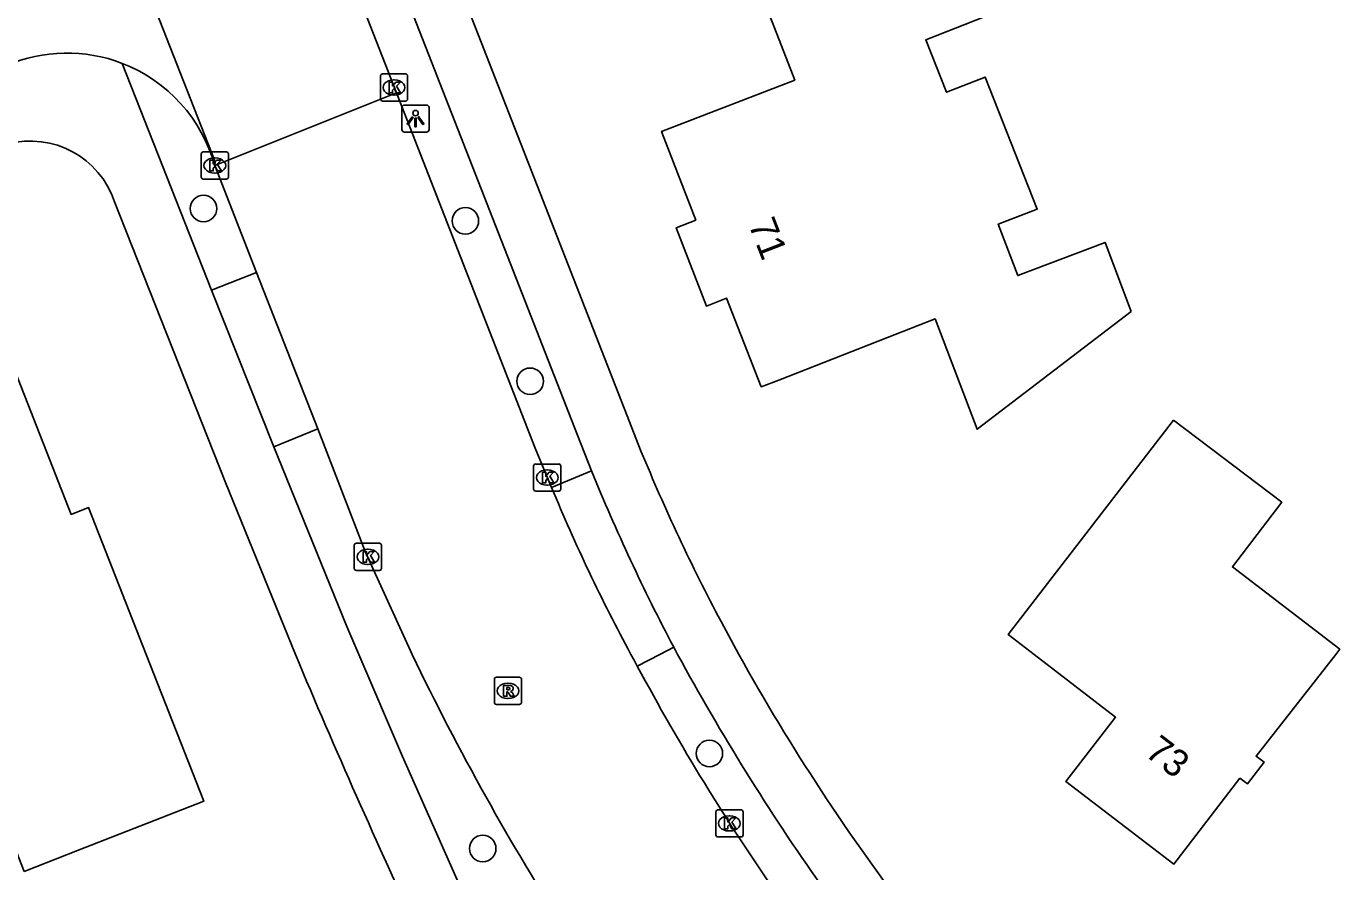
# Model space of a CAD drawing. Extents: x 157321 to 158827, y 386650 to 388532.
# Drawn here: x 158212.56 to 158260.99, y 386991.99 to 387023.16 of the extents above; entities that cross this region are included whole.
import ezdxf

# ---------------------------------------------------------------- set-up
doc = ezdxf.new("R2010")
doc.units = 0
for name, color, linetype in [('IMGEO_Boom', 7, 'Continuous'), ('IMGEO_Kolk', 7, 'Continuous'), ('IMGEO_Lichtpunt', 7, 'Continuous'), ('IMGEO_Pand', 7, 'Continuous'), ('IMGEO_Pand_nummerreeks', 7, 'Continuous'), ('IMGEO_Rijbaan_lokaal_gesloten', 7, 'Continuous'), ('IMGEO_Rioolput', 7, 'Continuous'), ('IMGEO_Voetpad_open', 7, 'Continuous')]:
    doc.layers.add(name, color=color, linetype=linetype)

msp = doc.modelspace()

# ---------------------------------------------------------------- linework, layer by layer
at = {"layer": 'IMGEO_Boom'}
for centre in [(158219.093, 387016.442), (158228.748, 387015.986), (158231.135, 387010.071), (158237.745, 386996.349), (158229.386, 386992.842)]:
    msp.add_circle(centre, 0.489, dxfattribs=at)
at = {"layer": 'IMGEO_Kolk'}
for p, q in [((158225.616, 387020.479), (158225.616, 387021.331)), ((158225.691, 387021.405), (158226.543, 387021.405)), ((158226.617, 387021.331), (158226.617, 387020.479)), ((158226.104, 387021.185), (158226.129, 387021.185)), ((158226.543, 387020.405), (158225.691, 387020.405)), ((158226.127, 387020.625), (158226.102, 387020.625)), ((158219.01, 387017.603), (158219.01, 387018.455)), ((158219.085, 387018.529), (158219.937, 387018.529)), ((158219.498, 387018.309), (158219.523, 387018.309)), ((158220.011, 387018.455), (158220.011, 387017.603)), ((158219.937, 387017.529), (158219.085, 387017.529)), ((158219.521, 387017.749), (158219.496, 387017.749)), ((158231.265, 387006.095), (158231.265, 387006.947)), ((158231.34, 387007.021), (158232.192, 387007.021)), ((158231.753, 387006.801), (158231.778, 387006.801)), ((158232.266, 387006.947), (158232.266, 387006.095)), ((158231.776, 387006.241), (158231.751, 387006.241)), ((158232.192, 387006.021), (158231.34, 387006.021)), ((158224.653, 387003.171), (158224.653, 387004.023)), ((158224.728, 387004.097), (158225.58, 387004.097)), ((158225.141, 387003.877), (158225.166, 387003.877)), ((158225.654, 387004.023), (158225.654, 387003.171)), ((158225.164, 387003.317), (158225.139, 387003.317)), ((158225.58, 387003.097), (158224.728, 387003.097)), ((158237.983, 386993.344), (158237.983, 386994.196)), ((158238.058, 386994.27), (158238.91, 386994.27)), ((158238.984, 386994.196), (158238.984, 386993.344)), ((158238.471, 386994.05), (158238.496, 386994.05)), ((158238.91, 386993.27), (158238.058, 386993.27)), ((158238.494, 386993.49), (158238.469, 386993.49))]:
    msp.add_line(p, q, dxfattribs=at)
for points in [[(158225.616, 387020.479), (158225.616, 387021.331)], [(158225.691, 387021.405), (158226.543, 387021.405)], [(158226.617, 387021.331), (158226.617, 387020.479)], [(158225.937, 387021.105), (158226.06, 387021.105), (158226.06, 387020.954), (158226.19, 387021.105), (158226.354, 387021.105), (158226.208, 387020.954), (158226.361, 387020.705), (158226.209, 387020.705), (158226.124, 387020.869), (158226.06, 387020.802), (158226.06, 387020.705), (158225.937, 387020.705), (158225.937, 387021.105)], [(158226.543, 387020.405), (158225.691, 387020.405)], [(158219.01, 387017.603), (158219.01, 387018.455)], [(158219.085, 387018.529), (158219.937, 387018.529)], [(158220.011, 387018.455), (158220.011, 387017.603)], [(158219.331, 387018.229), (158219.454, 387018.229), (158219.454, 387018.078), (158219.584, 387018.229), (158219.748, 387018.229), (158219.602, 387018.078), (158219.755, 387017.829), (158219.603, 387017.829), (158219.518, 387017.993), (158219.454, 387017.926), (158219.454, 387017.829), (158219.331, 387017.829), (158219.331, 387018.229)], [(158219.937, 387017.529), (158219.085, 387017.529)], [(158231.265, 387006.095), (158231.265, 387006.947)], [(158231.34, 387007.021), (158232.192, 387007.021)], [(158231.586, 387006.721), (158231.709, 387006.721), (158231.709, 387006.57), (158231.839, 387006.721), (158232.003, 387006.721), (158231.857, 387006.57), (158232.01, 387006.321), (158231.858, 387006.321), (158231.773, 387006.485), (158231.709, 387006.418), (158231.709, 387006.321), (158231.586, 387006.321), (158231.586, 387006.721)], [(158232.266, 387006.947), (158232.266, 387006.095)], [(158232.192, 387006.021), (158231.34, 387006.021)], [(158224.653, 387003.171), (158224.653, 387004.023)], [(158224.728, 387004.097), (158225.58, 387004.097)], [(158224.974, 387003.797), (158225.097, 387003.797), (158225.097, 387003.646), (158225.227, 387003.797), (158225.391, 387003.797), (158225.245, 387003.646), (158225.398, 387003.397), (158225.246, 387003.397), (158225.161, 387003.561), (158225.097, 387003.494), (158225.097, 387003.397), (158224.974, 387003.397), (158224.974, 387003.797)], [(158225.654, 387004.023), (158225.654, 387003.171)], [(158225.58, 387003.097), (158224.728, 387003.097)], [(158237.983, 386993.344), (158237.983, 386994.196)], [(158238.058, 386994.27), (158238.91, 386994.27)], [(158238.984, 386994.196), (158238.984, 386993.344)], [(158238.304, 386993.97), (158238.427, 386993.97), (158238.427, 386993.819), (158238.557, 386993.97), (158238.721, 386993.97), (158238.575, 386993.819), (158238.728, 386993.57), (158238.576, 386993.57), (158238.491, 386993.734), (158238.427, 386993.667), (158238.427, 386993.57), (158238.304, 386993.57), (158238.304, 386993.97)], [(158238.91, 386993.27), (158238.058, 386993.27)]]:
    msp.add_lwpolyline(points, dxfattribs=at)
for centre, start, end in [((158225.693, 387021.329), 91.552, 178.448), ((158225.693, 387021.329), 91.552, 178.448), ((158226.541, 387021.329), 1.552, 88.448), ((158226.541, 387021.329), 1.552, 88.448), ((158225.693, 387020.481), 181.552, 268.448), ((158225.693, 387020.481), 181.552, 268.448), ((158226.541, 387020.481), 271.552, 358.448), ((158226.541, 387020.481), 271.552, 358.448), ((158219.087, 387018.453), 91.552, 178.448), ((158219.087, 387018.453), 91.552, 178.448), ((158219.935, 387018.453), 1.552, 88.448), ((158219.935, 387018.453), 1.552, 88.448), ((158219.087, 387017.605), 181.552, 268.448), ((158219.087, 387017.605), 181.552, 268.448), ((158219.935, 387017.605), 271.552, 358.448), ((158219.935, 387017.605), 271.552, 358.448), ((158231.342, 387006.945), 91.552, 178.448), ((158231.342, 387006.945), 91.552, 178.448), ((158232.19, 387006.945), 1.552, 88.448), ((158232.19, 387006.945), 1.552, 88.448), ((158231.342, 387006.097), 181.552, 268.448), ((158231.342, 387006.097), 181.552, 268.448), ((158232.19, 387006.097), 271.552, 358.448), ((158232.19, 387006.097), 271.552, 358.448), ((158224.73, 387004.021), 91.552, 178.448), ((158224.73, 387004.021), 91.552, 178.448), ((158225.578, 387004.021), 1.552, 88.448), ((158225.578, 387004.021), 1.552, 88.448), ((158224.73, 387003.173), 181.552, 268.448), ((158224.73, 387003.173), 181.552, 268.448), ((158225.578, 387003.173), 271.552, 358.448), ((158225.578, 387003.173), 271.552, 358.448), ((158238.06, 386994.194), 91.552, 178.448), ((158238.06, 386994.194), 91.552, 178.448), ((158238.908, 386994.194), 1.552, 88.448), ((158238.908, 386994.194), 1.552, 88.448), ((158238.06, 386993.346), 181.552, 268.448), ((158238.06, 386993.346), 181.552, 268.448), ((158238.908, 386993.346), 271.552, 358.448), ((158238.908, 386993.346), 271.552, 358.448)]:
    msp.add_arc(centre, 0.0765, start, end, dxfattribs=at)
for centre, major_axis, ratio, start_param, end_param in [((158226.103, 387020.905), (-0.387, 0.002), 0.722429, 4.712389, 7.853982), ((158226.128, 387020.905), (-0.39, 0.002), 0.717154, 1.570796, 4.712389), ((158219.497, 387018.029), (-0.387, 0.002), 0.722429, 4.712389, 7.853982), ((158219.522, 387018.029), (-0.39, 0.002), 0.717154, 1.570796, 4.712389), ((158231.752, 387006.521), (-0.387, 0.002), 0.722429, 4.712389, 7.853982), ((158231.777, 387006.521), (-0.39, 0.002), 0.717154, 1.570796, 4.712389), ((158225.14, 387003.597), (-0.387, 0.002), 0.722429, 4.712389, 7.853982), ((158225.165, 387003.597), (-0.39, 0.002), 0.717154, 1.570796, 4.712389), ((158238.47, 386993.77), (-0.387, 0.002), 0.722429, 4.712389, 7.853982), ((158238.495, 386993.77), (-0.39, 0.002), 0.717154, 1.570796, 4.712389)]:
    msp.add_ellipse(centre, major_axis=major_axis, ratio=ratio, start_param=start_param, end_param=end_param, dxfattribs=at)
at = {"layer": 'IMGEO_Lichtpunt'}
for p, q in [((158227.313, 387020.256), (158226.505, 387020.256)), ((158227.313, 387020.256), (158226.505, 387020.256)), ((158226.411, 387020.161), (158226.411, 387019.354)), ((158226.411, 387020.161), (158226.411, 387019.354)), ((158227.407, 387019.354), (158227.407, 387020.161)), ((158227.407, 387019.354), (158227.407, 387020.161)), ((158226.505, 387019.26), (158227.313, 387019.26)), ((158226.505, 387019.26), (158227.313, 387019.26))]:
    msp.add_line(p, q, dxfattribs=at)
for points in [[(158226.785, 387019.825), (158226.824, 387019.797), (158226.636, 387019.535), (158226.598, 387019.562), (158226.785, 387019.825)], [(158226.887, 387019.777), (158226.934, 387019.777), (158226.934, 387019.455), (158226.887, 387019.455), (158226.887, 387019.777)], [(158226.997, 387019.797), (158227.035, 387019.824), (158227.222, 387019.562), (158227.183, 387019.534), (158226.997, 387019.797)]]:
    msp.add_lwpolyline(points, dxfattribs=at)
msp.add_circle((158226.91, 387019.959), 0.0994, dxfattribs=at)
for centre, start, end in [((158226.505, 387020.161), 90, 180), ((158226.505, 387020.161), 90, 180), ((158227.313, 387020.161), 0, 90), ((158227.313, 387020.161), 0, 90), ((158226.505, 387019.354), 180, 270), ((158226.505, 387019.354), 180, 270), ((158227.313, 387019.354), 270, 0), ((158227.313, 387019.354), 270, 360)]:
    msp.add_arc(centre, 0.0946, start, end, dxfattribs=at)
at = {"layer": 'IMGEO_Pand'}
for points in [[(158253.3, 387012.648), (158247.613, 387008.304), (158246.067, 387012.374), (158244.316, 387011.689), (158240.302, 387010.118), (158239.659, 387009.867), (158238.372, 387013.142), (158237.638, 387012.846), (158236.522, 387015.733), (158237.243, 387016.015), (158235.983, 387019.284), (158240.893, 387021.176), (158239.547, 387024.67), (158244.213, 387026.468), (158248.967, 387028.3), (158250.438, 387024.529), (158245.722, 387022.667), (158246.488, 387020.727), (158247.909, 387021.288), (158249.833, 387016.414), (158248.393, 387015.867), (158249.113, 387013.971), (158252.333, 387015.194), (158253.3, 387012.648)], [(158212.479, 386991.995), (158209.668, 386999.193), (158205.096, 386997.407), (158205.216, 386997.1), (158200.001, 386995.063), (158199.676, 386995.898), (158198.081, 387000), (158197.864, 387000.558), (158198.517, 387000.816), (158197.044, 387004.537), (158200.754, 387005.991), (158200.649, 387006.272), (158206.336, 387008.49), (158206.445, 387008.21), (158212.151, 387010.437), (158214.217, 387005.164), (158214.858, 387005.415), (158216.98, 387000), (158219.103, 386994.583), (158214.446, 386992.764), (158212.479, 386991.995)], [(158254.858, 387008.64), (158258.846, 387005.608), (158257.026, 387003.225), (158260.985, 387000.188), (158260.838, 387000), (158257.904, 386996.245), (158258.198, 386996.031), (158257.587, 386995.233), (158257.304, 386995.432), (158254.87, 386992.271), (158250.892, 386995.312), (158252.72, 386997.685), (158249.714, 387000), (158248.765, 387000.731), (158254.858, 387008.64)]]:
    msp.add_lwpolyline(points, dxfattribs=at)
at = {"layer": 'IMGEO_Rijbaan_lokaal_gesloten'}
for points in [[(158219.507, 387018.022), (158219.519, 387018.157), (158213.249, 387034.182)], [(158221.295, 387033.291), (158226.211, 387020.702)], [(158226.211, 387020.702), (158219.507, 387018.022)], [(158231.929, 387006.155), (158231.325, 387007.604), (158226.211, 387020.702)], [(158219.507, 387018.022), (158221.051, 387014.087)], [(158223.312, 387008.32), (158221.051, 387014.087)], [(158226.784, 387000), (158225.057, 387003.797), (158223.312, 387008.32)], [(158235.087, 386999.571), (158234.969, 386999.785), (158234.853, 387000)]]:
    msp.add_lwpolyline(points, dxfattribs=at)
for centre, radius, start, end in [((158214.065, 387016.526), 5.647, 68.9163, 113.2871), ((158214.068, 387016.533), 5.639, 15.3075, 68.9231), ((158291.808, 387030.829), 64.763, 202.39492, 208.42622), ((158314.514, 387042.172), 97.34, 205.67358, 212.62517), ((158309.901, 387039.661), 84.879, 208.1849, 214.89406)]:
    msp.add_arc(centre, radius, start, end, dxfattribs=at)
at = {"layer": 'IMGEO_Rioolput'}
for p, q in [((158229.817, 386998.23), (158229.817, 386999.082)), ((158229.892, 386999.156), (158230.744, 386999.156)), ((158230.305, 386998.936), (158230.33, 386998.936)), ((158230.818, 386999.082), (158230.818, 386998.23)), ((158230.744, 386998.156), (158229.892, 386998.156)), ((158230.328, 386998.376), (158230.303, 386998.376))]:
    msp.add_line(p, q, dxfattribs=at)
for points in [[(158229.817, 386998.23), (158229.817, 386999.082)], [(158229.892, 386999.156), (158230.744, 386999.156)], [(158230.818, 386999.082), (158230.818, 386998.23)], [(158230.406, 386998.854), (158230.154, 386998.856), (158230.154, 386998.456)], [(158230.154, 386998.456), (158230.278, 386998.456), (158230.278, 386998.618), (158230.289, 386998.618)], [(158230.332, 386998.775), (158230.278, 386998.775), (158230.278, 386998.694)], [(158230.278, 386998.694), (158230.33, 386998.694)], [(158230.336, 386998.589), (158230.407, 386998.456), (158230.547, 386998.456), (158230.482, 386998.582)], [(158230.744, 386998.156), (158229.892, 386998.156)]]:
    msp.add_lwpolyline(points, dxfattribs=at)
for centre, radius, start, end in [((158229.894, 386999.08), 0.0765, 91.552, 178.448), ((158229.894, 386999.08), 0.0765, 91.552, 178.448), ((158230.742, 386999.08), 0.0765, 1.552, 88.448), ((158230.742, 386999.08), 0.0765, 1.552, 88.448), ((158230.288, 386998.565), 0.0533, 26.0293, 88.6989), ((158230.314, 386998.883), 0.19, 274.7715, 282.9687), ((158230.338, 386998.679), 0.0964, 77.0061, 93.1865), ((158230.352, 386998.736), 0.0378, 276.6634, 79.6772), ((158230.405, 386998.744), 0.109, 350.3612, 89.416), ((158230.403, 386998.744), 0.112, 277.5842, 350.9817), ((158230.387, 386998.529), 0.108, 29.5134, 73.7905), ((158229.894, 386998.232), 0.0765, 181.552, 268.448), ((158229.894, 386998.232), 0.0765, 181.552, 268.448), ((158230.742, 386998.232), 0.0765, 271.552, 358.448), ((158230.742, 386998.232), 0.0765, 271.552, 358.448)]:
    msp.add_arc(centre, radius, start, end, dxfattribs=at)
for centre, major_axis, ratio, start_param, end_param in [((158230.304, 386998.656), (-0.387, 0.002), 0.722429, 4.712389, 7.853982), ((158230.329, 386998.656), (-0.39, 0.002), 0.717154, 1.570796, 4.712389)]:
    msp.add_ellipse(centre, major_axis=major_axis, ratio=ratio, start_param=start_param, end_param=end_param, dxfattribs=at)
at = {"layer": 'IMGEO_Voetpad_open'}
for points in [[(158192.002, 387118.576), (158215.25, 387058.634), (158234.598, 387009.079), (158235.235, 387007.476)], [(158233.401, 387006.768), (158232.88, 387008.083), (158222.528, 387034.561)], [(158219.392, 387013.436), (158216.096, 387021.795)], [(158222.479, 387000), (158219.901, 387006.343), (158215.812, 387016.685)], [(158221.051, 387014.087), (158219.392, 387013.436)], [(158219.392, 387013.436), (158221.683, 387007.658)], [(158223.312, 387008.32), (158221.683, 387007.658)], [(158221.683, 387007.658), (158224.381, 387001.024), (158224.819, 387000), (158226.431, 386996.235), (158228.598, 386991.361), (158229.267, 386990.074), (158230.165, 386988.453)], [(158231.929, 387006.155), (158233.401, 387006.768)], [(158238.174, 387001.216), (158238.833, 387000)], [(158236.432, 387000.263), (158235.921, 387000), (158235.087, 386999.571)], [(158236.574, 387000), (158236.432, 387000.263)]]:
    msp.add_lwpolyline(points, dxfattribs=at)
for centre, radius, start, end in [((158212.708, 387015.661), 3.268, 18.2642, 104.9024), ((158299.022, 387033.603), 68.93, 202.27415, 208.02491), ((158300.586, 387034.114), 72.537, 202.14767, 207.8186), ((158495.051, 387114.572), 295.672, 202.79878, 205.00563), ((158313.147, 387041.677), 87.18, 208.55863, 215.1555), ((158306.816, 387037.648), 77.711, 208.97701, 217.62767)]:
    msp.add_arc(centre, radius, start, end, dxfattribs=at)

# ---------------------------------------------------------------- texts
at = {"layer": 'IMGEO_Pand_nummerreeks'}
for s, rotation, p in [('71', 291.1362, (158239.174, 387015.863)), ('73', 322.6037, (158253.755, 386996.295))]:
    msp.add_text(s, height=1, rotation=rotation, dxfattribs=at).set_placement(p)

doc.saveas('drawing.dxf')
